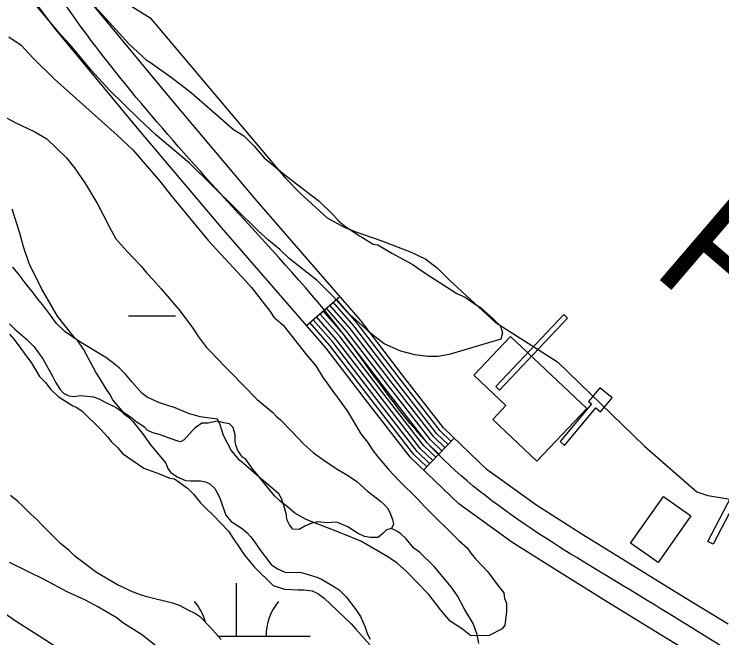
# Model space of a CAD drawing. Extents: x 3161564 to 3199464, y 849354 to 874788.
# Drawn here: x 3176743.2 to 3177223.4, y 856002 to 856425 of the extents above; entities that cross this region are included whole.
import ezdxf

# ---------------------------------------------------------------- set-up
doc = ezdxf.new("R2010")
doc.units = 0
for name, color, linetype in [('V-BLDG-OTLN', 7, 'Continuous'), ('V-CHAN-DOCK', 7, 'Continuous'), ('V-LEVE-TOET', 7, 'Continuous'), ('V-RIVR-IDEN', 7, 'Continuous'), ('V-ROAD-CNTR', 7, 'Continuous'), ('V-SITE-VEGE', 7, 'Continuous'), ('V-TOPO-SHOR', 7, 'Continuous'), ('V-WETL-SWMP', 7, 'Continuous')]:
    doc.layers.add(name, color=color, linetype=linetype)

msp = doc.modelspace()

# ---------------------------------------------------------------- linework, layer by layer
at = {"layer": 'V-BLDG-OTLN'}
for points in [[(3177097.9, 856121.8), (3177067.94, 856150.2), (3177076.85, 856159.59), (3177055.1, 856180.22), (3177080, 856206.48), (3177131.71, 856157.46)], [(3177202.36, 856084.73), (3177180.07, 856053.16), (3177161.44, 856066.31), (3177183.72, 856097.88)]]:
    msp.add_lwpolyline(points, close=True, dxfattribs=at)
at = {"layer": 'V-CHAN-DOCK'}
for points in [[(3177070.09, 856172.39), (3177116.11, 856221.23), (3177118.6, 856218.88), (3177072.58, 856170.04), (3177070.09, 856172.39)], [(3177116.71, 856132.51), (3177137.9, 856158.07), (3177141.12, 856155.39), (3177148.85, 856164.72), (3177140.52, 856171.62), (3177132.85, 856162.38), (3177134.85, 856160.72), (3177113.6, 856135.09), (3177116.71, 856132.51)], [(3177213.94, 856067.43), (3177235.48, 856108.94), (3177239.11, 856107.05), (3177217.57, 856065.54), (3177213.94, 856067.43)]]:
    msp.add_lwpolyline(points, dxfattribs=at)
at = {"layer": 'V-LEVE-TOET'}
msp.add_lwpolyline([(3177304.79, 855560.81), (3177300.88, 855567.21), (3177297.85, 855571.33), (3177294.11, 855575.43), (3177273.7, 855594.24), (3177264.04, 855606.44), (3177258.27, 855614.1), (3177215.04, 855666.25), (3177175.33, 855706.74), (3177129.48, 855747.89), (3177034.43, 855820.88), (3176906.86, 855909.74), (3176744.5, 856013.01), (3176646.21, 856080.98), (3176636.59, 856089.18), (3176622.93, 856101.91), (3176611.56, 856113.23), (3176549.53, 856179.94), (3176488.49, 856246.64)], dxfattribs=at)
at = {"layer": 'V-ROAD-CNTR'}
for p, q in [((3176941.59, 856213.85), (3176964.21, 856233.55)), ((3177021.02, 856115.79), (3177041.81, 856137.41))]:
    msp.add_line(p, q, dxfattribs=at)
for points in [[(3177245.92, 855964.33), (3177211.91, 855985.7), (3177178.56, 856006.13), (3177145.1, 856026.62), (3177113.13, 856046.48), (3177080.94, 856066.81), (3177044.82, 856092.9), (3177012.21, 856124.26), (3176982.95, 856161.93), (3176955.01, 856198.44), (3176919.57, 856239.12), (3176883.85, 856280.33), (3176826.97, 856347.76), (3176770.46, 856415.84), (3176725.41, 856476.1)], [(3177227.73, 856011.19), (3177194.23, 856031.71), (3177160.85, 856052.16), (3177129.05, 856071.91), (3177097.75, 856091.67), (3177064.09, 856115.99), (3177034.57, 856144.38), (3177006.71, 856180.24), (3176978.25, 856217.43), (3176942.22, 856258.8), (3176906.65, 856299.83), (3176849.98, 856367.01), (3176794.03, 856434.41)], [(3177035.58, 856130.92), (3177027.86, 856138.34), (3176999.58, 856174.75), (3176971.28, 856211.73), (3176957.42, 856227.64)], [(3177037.65, 856133.09), (3177030.1, 856140.36), (3177001.96, 856176.58), (3176973.6, 856213.63), (3176959.69, 856229.61)], [(3177039.73, 856135.25), (3177032.33, 856142.37), (3177004.33, 856178.41), (3176975.93, 856215.53), (3176961.95, 856231.58)], [(3177031.42, 856126.6), (3177023.39, 856134.32), (3176994.83, 856171.08), (3176966.63, 856207.93), (3176952.9, 856223.7)], [(3177033.5, 856128.76), (3177025.62, 856136.33), (3176997.21, 856172.92), (3176968.96, 856209.83), (3176955.16, 856225.67)], [(3177025.18, 856120.11), (3177016.68, 856128.28), (3176987.7, 856165.59), (3176959.66, 856202.24), (3176946.11, 856217.79)], [(3177027.26, 856122.27), (3177018.92, 856130.3), (3176990.08, 856167.42), (3176961.98, 856204.14), (3176948.38, 856219.76)], [(3177029.34, 856124.44), (3177021.15, 856132.31), (3176992.46, 856169.25), (3176964.31, 856206.04), (3176950.64, 856221.73)], [(3177023.1, 856117.95), (3177014.44, 856126.27), (3176985.33, 856163.76), (3176957.33, 856200.34), (3176943.85, 856215.82)]]:
    msp.add_lwpolyline(points, dxfattribs=at)
msp.add_spline([(3176879.13, 855651.91), (3176902.29, 855659.09), (3176934.11, 855667), (3176983.45, 855657.71), (3177040.65, 855639.06), (3177110.48, 855613.55), (3177170.58, 855601.76), (3177236.78, 855586.88), (3177274.78, 855573.53), (3177317.45, 855579.76), (3177362.6, 855595.69), (3177411.95, 855643.14), (3177451.73, 855679.19), (3177476.66, 855705.79), (3177478.27, 855736.95), (3177464.17, 855782.28), (3177430.75, 855833.4), (3177372.99, 855887.77), (3177287.84, 855954.83), (3177219.82, 855998.44), (3177152.98, 856039.39), (3177089.34, 856079.24), (3177023.39, 856134.32), (3176966.63, 856207.93), (3176895.25, 856290.08), (3176782.25, 856425.12), (3176693.16, 856545.3), (3176615.17, 856622.65), (3176543.92, 856726.5), (3176474.39, 856784.21), (3176414.35, 856823.58), (3176395.9, 856827.98), (3176350.82, 856806.18), (3176279.15, 856754.7), (3176211.55, 856707.42), (3176172.25, 856696.11), (3176141.13, 856702.01), (3176111.75, 856719.58), (3176032.57, 856777.37), (3175933.58, 856857.43), (3175839.01, 856930.26), (3175807.14, 856951.51), (3175770.09, 856958.67), (3175787.12, 856991.4), (3175795.09, 857040.68), (3175799.48, 857113.73), (3175810.82, 857206.92), (3175813.71, 857287.37), (3175807.75, 857386.83), (3175805.68, 857497.94), (3175801.94, 857543.61), (3175783.46, 857620.53), (3175760.24, 857716.11), (3175755.33, 857765.52), (3175754.53, 857815.64), (3175751.69, 857884.28), (3175756.31, 858015.46), (3175754.85, 858158.56), (3175753.05, 858270.8), (3175748.6, 858321.65), (3175736.5, 858372), (3175677.16, 858555.53), (3175602.24, 858747.09), (3175558.22, 858866.86), (3175502.52, 858986.22), (3175436.28, 859092.62), (3175371.24, 859185.12), (3175300.68, 859261.58), (3175219.1, 859367.23), (3175166.22, 859443.65), (3175175.33, 859507.13), (3175222, 859537.88), (3175285.34, 859568.35), (3175321.17, 859607.46), (3175310.3, 859667.21), (3175262.41, 859798.62), (3175224.64, 859877.87), (3175174.73, 859982.04), (3175144.84, 860115.36), (3175122.61, 860284.79), (3175088.43, 860568.57), (3175086.28, 860704.54), (3175072.2, 860854.52), (3175052.53, 860999.93), (3175047.5, 861166.8), (3175053.18, 861343.73), (3175066.7, 861550.38), (3175065.46, 861662.49), (3175040.18, 861767.75), (3175017.84, 861884.16), (3175008.36, 862033.9), (3174979.61, 862160.28), (3174952.14, 862274.65), (3174921.63, 862422.82), (3174896.96, 862525.55), (3174861.75, 862663.22), (3174841.1, 862738.01)], degree=3, dxfattribs=at)
at = {"layer": 'V-SITE-VEGE'}
for p, q in [((3176774.8, 856411.04), (3176748.82, 856442.21)), ((3176797.87, 856430.06), (3176805.47, 856421.96)), ((3176805.47, 856421.96), (3176821.3, 856404.52)), ((3176781.14, 856404.19), (3176774.8, 856411.04)), ((3176739.67, 856409.5), (3176747.88, 856403.92)), ((3176747.88, 856403.92), (3176756.1, 856395.2)), ((3176795.71, 856386.74), (3176781.14, 856404.19)), ((3176821.3, 856404.52), (3176832.68, 856393.94)), ((3176756.1, 856395.2), (3176770.66, 856380.88)), ((3176832.68, 856393.94), (3176835.83, 856392.08)), ((3176835.83, 856392.08), (3176842.14, 856387.74)), ((3176807.74, 856373.65), (3176795.71, 856386.74)), ((3176842.14, 856387.74), (3176849.72, 856382.15)), ((3176770.66, 856380.88), (3176813.01, 856342.94)), ((3176849.72, 856382.15), (3176863.61, 856371.6)), ((3176827.99, 856353.74), (3176807.74, 856373.65)), ((3176863.61, 856371.6), (3176879.41, 856357.92)), ((3176879.41, 856357.92), (3176892.05, 856346.73)), ((3176839.37, 856343.16), (3176827.99, 856353.74)), ((3176813.01, 856342.94), (3176823.76, 856332.99)), ((3176862.12, 856323.89), (3176839.37, 856343.16)), ((3176892.05, 856346.73), (3176898.99, 856342.39)), ((3176898.99, 856342.39), (3176905.95, 856335.54)), ((3176823.76, 856332.99), (3176842.13, 856311.8)), ((3176905.95, 856335.54), (3176912.92, 856327.44)), ((3176908.93, 856277.83), (3176862.12, 856323.89)), ((3176912.92, 856327.44), (3176928.09, 856315.01)), ((3176928.09, 856315.01), (3176950.19, 856298.25)), ((3176842.13, 856311.8), (3176850.38, 856301.2)), ((3176850.38, 856301.2), (3176875.1, 856271.28)), ((3176950.19, 856298.25), (3176959.68, 856288.91)), ((3176747.03, 856276.51), (3176741.87, 856292.79)), ((3176959.68, 856288.91), (3176963.48, 856284.55)), ((3176963.48, 856284.55), (3176967.27, 856281.44)), ((3176967.27, 856281.44), (3176973.58, 856277.1)), ((3176749.61, 856267.12), (3176747.03, 856276.51)), ((3176915.89, 856271.61), (3176908.93, 856277.83)), ((3176973.58, 856277.1), (3176986.82, 856269.05)), ((3176875.1, 856271.28), (3176900.42, 856243.87)), ((3176923.47, 856265.39), (3176915.89, 856271.61)), ((3176753.47, 856255.86), (3176749.61, 856267.12)), ((3176986.82, 856269.05), (3176989.97, 856268.45)), ((3176989.97, 856268.45), (3176999.43, 856262.87)), ((3176929.79, 856259.17), (3176923.47, 856265.39)), ((3176999.43, 856262.87), (3177013.29, 856255.46)), ((3176948.74, 856244.26), (3176929.79, 856259.17)), ((3176761.77, 856238.98), (3176753.47, 856255.86)), ((3177013.29, 856255.46), (3177022.13, 856249.25)), ((3177022.13, 856249.25), (3177040.42, 856237.47)), ((3176900.42, 856243.87), (3176904.22, 856239.51)), ((3176960.13, 856233.06), (3176948.74, 856244.26)), ((3176772.59, 856220.24), (3176761.77, 856238.98)), ((3176904.22, 856239.51), (3176916.91, 856223.29)), ((3177040.42, 856237.47), (3177043.58, 856235.62)), ((3176969, 856223.09), (3176960.13, 856233.06)), ((3177043.58, 856235.62), (3177049.25, 856233.16)), ((3177049.25, 856233.16), (3177056.82, 856227.57)), ((3177056.82, 856227.57), (3177059.34, 856226.33)), ((3176916.91, 856223.29), (3176919.45, 856219.55)), ((3176981.64, 856211.89), (3176969, 856223.09)), ((3177059.34, 856226.33), (3177068.2, 856218.25)), ((3176784, 856205.9), (3176772.59, 856220.24)), ((3176919.45, 856219.55), (3176925.77, 856213.95)), ((3177068.2, 856218.25), (3177073.25, 856213.27)), ((3176925.77, 856213.95), (3176941.62, 856194)), ((3177073.25, 856213.27), (3177074.55, 856208.88)), ((3176740.05, 856208.05), (3176743.22, 856204.31)), ((3176984.17, 856209.4), (3176981.64, 856211.89)), ((3176994.28, 856201.33), (3176984.17, 856209.4)), ((3177074.55, 856208.88), (3177073.33, 856204.48)), ((3176743.22, 856204.31), (3176755.28, 856188.09)), ((3176786.53, 856203.41), (3176784, 856205.9)), ((3176790.34, 856197.79), (3176786.53, 856203.41)), ((3177073.33, 856204.48), (3177038.27, 856194.16)), ((3177005.61, 856196.4), (3176994.28, 856201.33)), ((3176798.63, 856182.17), (3176790.34, 856197.79)), ((3176941.62, 856194), (3176947.96, 856186.52)), ((3177015.04, 856193.97), (3177005.61, 856196.4)), ((3177023.84, 856192.78), (3177015.04, 856193.97)), ((3177038.27, 856194.16), (3177030.75, 856192.84)), ((3177030.75, 856192.84), (3177023.84, 856192.78)), ((3176755.28, 856188.09), (3176760.37, 856179.35)), ((3176947.96, 856186.52), (3176952.41, 856179.02)), ((3176760.37, 856179.35), (3176764.8, 856174.99)), ((3176801.17, 856178.42), (3176798.63, 856182.17)), ((3176764.8, 856174.99), (3176767.97, 856170.62)), ((3176806.26, 856169.68), (3176801.17, 856178.42)), ((3176952.41, 856179.02), (3176960.66, 856167.8)), ((3176767.97, 856170.62), (3176773.03, 856165.65)), ((3176808.16, 856167.18), (3176806.26, 856169.68)), ((3176773.03, 856165.65), (3176779.97, 856161.31)), ((3176810.08, 856163.43), (3176808.16, 856167.18)), ((3176960.66, 856167.8), (3176963.2, 856164.05)), ((3176779.97, 856161.31), (3176783.12, 856159.45)), ((3176817.68, 856154.71), (3176810.08, 856163.43)), ((3176963.2, 856164.05), (3176969.55, 856155.31)), ((3176783.12, 856159.45), (3176785.64, 856158.21)), ((3176785.64, 856158.21), (3176789.43, 856155.73)), ((3176789.43, 856155.73), (3176802.08, 856143.29)), ((3176969.55, 856155.31), (3176978.45, 856140.32)), ((3176822.1, 856151.61), (3176817.68, 856154.71)), ((3176825.89, 856148.5), (3176822.1, 856151.61)), ((3176831.57, 856144.78), (3176825.89, 856148.5)), ((3176870.45, 856147.61), (3176866.08, 856144.43)), ((3176874.84, 856147.64), (3176870.45, 856147.61)), ((3176881.11, 856148.95), (3176874.84, 856147.64)), ((3176885.51, 856147.73), (3176881.11, 856148.95)), ((3176889.28, 856147.13), (3176885.51, 856147.73)), ((3176891.81, 856144.64), (3176889.28, 856147.13)), ((3176802.08, 856143.29), (3176806.51, 856138.3)), ((3176833.46, 856142.91), (3176831.57, 856144.78)), ((3176837.24, 856141.06), (3176833.46, 856142.91)), ((3176841.65, 856139.84), (3176837.24, 856141.06)), ((3176864.22, 856142.54), (3176858.62, 856136.22)), ((3176866.08, 856144.43), (3176864.22, 856142.54)), ((3176893.11, 856139.63), (3176891.81, 856144.64)), ((3176806.51, 856138.3), (3176809.05, 856135.19)), ((3176853.61, 856135.55), (3176841.65, 856139.84)), ((3176858.62, 856136.22), (3176856.12, 856134.94)), ((3176893.14, 856135.24), (3176893.11, 856139.63)), ((3176978.45, 856140.32), (3176982.89, 856134.71)), ((3176809.05, 856135.19), (3176813.48, 856130.83)), ((3176856.12, 856134.94), (3176853.61, 856135.55)), ((3176893.8, 856132.11), (3176893.14, 856135.24)), ((3176895.08, 856128.98), (3176893.8, 856132.11)), ((3176982.89, 856134.71), (3176986.07, 856129.72)), ((3176813.48, 856130.83), (3176816.65, 856127.09)), ((3176816.65, 856127.09), (3176831.16, 856117.16)), ((3176898.25, 856124.61), (3176895.08, 856128.98)), ((3176986.07, 856129.72), (3176989.88, 856124.73)), ((3176900.14, 856123.37), (3176898.25, 856124.61)), ((3176905.22, 856116.51), (3176900.14, 856123.37)), ((3176989.88, 856124.73), (3176997.48, 856116)), ((3176831.16, 856117.16), (3176841.23, 856113.48)), ((3176841.23, 856113.48), (3176848.79, 856110.4)), ((3176914.1, 856105.28), (3176905.22, 856116.51)), ((3176997.48, 856116), (3177004.44, 856108.53)), ((3176848.79, 856110.4), (3176851.93, 856109.8)), ((3176851.93, 856109.8), (3176860.77, 856103.6)), ((3177004.44, 856108.53), (3177017.1, 856096.08)), ((3176860.77, 856103.6), (3176863.3, 856101.11)), ((3176919.8, 856098.43), (3176914.1, 856105.28)), ((3176863.3, 856101.11), (3176865.2, 856099.24)), ((3176865.2, 856099.24), (3176869.64, 856093.63)), ((3176923.6, 856094.69), (3176919.8, 856098.43)), ((3176869.64, 856093.63), (3176872.8, 856090.52)), ((3176928.65, 856090.97), (3176923.6, 856094.69)), ((3177017.1, 856096.08), (3177021.53, 856091.1)), ((3176872.8, 856090.52), (3176878.49, 856084.91)), ((3176933.71, 856086.62), (3176928.65, 856090.97)), ((3177021.53, 856091.1), (3177044.94, 856068.07)), ((3176878.49, 856084.91), (3176888.62, 856074.33)), ((3176941.27, 856082.29), (3176933.71, 856086.62)), ((3176965.2, 856073.07), (3176941.27, 856082.29)), ((3176888.62, 856074.33), (3176891.79, 856069.33)), ((3176891.79, 856069.33), (3176894.97, 856064.97)), ((3176978.42, 856067.53), (3176965.2, 856073.07)), ((3176894.97, 856064.97), (3176899.42, 856058.1)), ((3176996.7, 856057), (3176978.42, 856067.53)), ((3177044.94, 856068.07), (3177050.63, 856063.09)), ((3177050.63, 856063.09), (3177053.17, 856059.35)), ((3177053.17, 856059.35), (3177056.34, 856055.6)), ((3176899.42, 856058.1), (3176906.39, 856049.99)), ((3177003.01, 856052.66), (3176996.7, 856057)), ((3177056.34, 856055.6), (3177064.56, 856046.89)), ((3176764, 856041.31), (3176740.06, 856053.04)), ((3176906.39, 856049.99), (3176919.04, 856037.55)), ((3177009.34, 856047.07), (3177003.01, 856052.66)), ((3177024.52, 856031.5), (3177009.34, 856047.07)), ((3177064.56, 856046.89), (3177070.91, 856038.15)), ((3176779.13, 856033.27), (3176764, 856041.31)), ((3176919.04, 856037.55), (3176926.59, 856035.1)), ((3176926.59, 856035.1), (3176936.01, 856034.55)), ((3177070.91, 856038.15), (3177075.35, 856032.54)), ((3176791.09, 856027.72), (3176779.13, 856033.27)), ((3176936.01, 856034.55), (3176939.78, 856034.58)), ((3176939.78, 856034.58), (3176945.43, 856034)), ((3176945.43, 856034), (3176949.21, 856032.14)), ((3176949.21, 856032.14), (3176953.63, 856029.04)), ((3177032.77, 856020.9), (3177024.52, 856031.5)), ((3177075.35, 856032.54), (3177076.01, 856028.78)), ((3176800.55, 856022.78), (3176791.09, 856027.72)), ((3176953.63, 856029.04), (3176971.97, 856011.62)), ((3177076.01, 856028.78), (3177077.29, 856025.65)), ((3177077.29, 856025.65), (3177077.34, 856020)), ((3176813.16, 856015.35), (3176800.55, 856022.78)), ((3177039.11, 856013.42), (3177032.77, 856020.9)), ((3177077.34, 856020), (3177076.16, 856010.58)), ((3176816.95, 856012.24), (3176813.16, 856015.35)), ((3176829.57, 856004.19), (3176816.95, 856012.24)), ((3176971.97, 856011.62), (3176975.14, 856007.88)), ((3177047.31, 856007.84), (3177039.11, 856013.42)), ((3176975.14, 856007.88), (3176984.64, 855997.29)), ((3177052.99, 856003.49), (3177047.31, 856007.84)), ((3177074.29, 856008.06), (3177065.54, 856003.59)), ((3177076.16, 856010.58), (3177074.29, 856008.06)), ((3176841.57, 855994.87), (3176829.57, 856004.19)), ((3177065.54, 856003.59), (3177052.99, 856003.49))]:
    msp.add_line(p, q, dxfattribs=at)
at = {"layer": 'V-TOPO-SHOR'}
for points in [[(3176819.97, 856432.14), (3176835.45, 856422.57), (3176927.08, 856314.01), (3176937.73, 856303.11), (3176955.56, 856286.85), (3176967.02, 856280.52), (3176975.61, 856277.02), (3176991.92, 856271.45), (3177012.53, 856263.48), (3177022.56, 856258.71), (3177030.45, 856252.64), (3177038.51, 856244.58), (3177069.56, 856216.01), (3177111.87, 856189.1), (3177170.98, 856131.93), (3177206.48, 856100.97), (3177213.77, 856098.61), (3177233.35, 856095.34), (3177243.22, 856092.28), (3177251.67, 856087.64), (3177263.6, 856076.75), (3177353.42, 855998.15), (3177429.02, 855930.13), (3177436.71, 855915.07)], [(3176999.16, 856076.07), (3176995.78, 856075.2), (3176993.55, 856072.92), (3176990.18, 856070.08), (3176984.83, 856070.03), (3176980.87, 856070.85), (3176976.06, 856073.07), (3176969.54, 856077.24), (3176962.18, 856080.57), (3176955.13, 856079.94), (3176949.49, 856080.75), (3176945.26, 856079.86), (3176940.48, 856077.85), (3176936.55, 856075.56), (3176932.32, 856075.81), (3176930.04, 856078.61), (3176928.32, 856082.26), (3176928.01, 856085.37), (3176926.27, 856091.84), (3176924.54, 856096.62), (3176922.82, 856099.71), (3176907.77, 856112.28), (3176900.39, 856118.99), (3176896.13, 856122.61), (3176893.56, 856125.42), (3176890.43, 856129.34), (3176885.27, 856139.17), (3176882.96, 856146.48), (3176881.24, 856150.42), (3176869.38, 856152.01), (3176861.46, 856154.2), (3176852.41, 856158.08), (3176841.94, 856161.38), (3176836.85, 856163.59), (3176833.45, 856165.26), (3176830.05, 856167.77), (3176823.22, 856175.33), (3176818.66, 856180.93), (3176814.39, 856185.13), (3176809.85, 856188.75), (3176805.31, 856192.1), (3176790.01, 856201.29), (3176785.76, 856204.07), (3176777.81, 856209.65), (3176771.85, 856215.24), (3176767.28, 856221.69), (3176762.43, 856228.14), (3176759.3, 856231.78), (3176756.45, 856235.7), (3176751.32, 856241.87), (3176745.91, 856249.15), (3176742.2, 856253.35)], [(3176739.98, 856214.98), (3176743.68, 856211.34), (3176751.63, 856204.64), (3176756.75, 856199.32), (3176762.73, 856191.19), (3176769.32, 856179.4), (3176771.32, 856175.47), (3176774.47, 856170.42), (3176776.74, 856167.9), (3176780.42, 856166.24), (3176783.81, 856165.7), (3176788.04, 856166.3), (3176797.07, 856165.53), (3176800.74, 856164.15), (3176806.41, 856161.09), (3176812.35, 856158.32), (3176814.91, 856156.36), (3176817.47, 856154.13), (3176820.59, 856151.9), (3176823.72, 856148.82), (3176830.27, 856140.69), (3176833.12, 856136.77), (3176835.69, 856132.84), (3176846.22, 856120.52), (3176847.38, 856116.86), (3176849.38, 856114.34), (3176853.91, 856111.27), (3176859.57, 856108.78), (3176862.96, 856108.53), (3176869.73, 856108.58), (3176873.12, 856107.76), (3176875.95, 856106.38), (3176879.36, 856103.3), (3176882.51, 856097.4), (3176886.84, 856085.31), (3176890.54, 856080.83), (3176897.91, 856076.1), (3176901.32, 856073.3), (3176903.6, 856070.78), (3176906.45, 856066.86), (3176909.59, 856062.09), (3176917.57, 856051.72), (3176921.82, 856048.93), (3176927.49, 856046.44), (3176937.07, 856046.52), (3176940.46, 856045.7)], [(3177058.45, 855998.15), (3177057.28, 856004.34), (3177054.68, 856011.66), (3177048.68, 856021.48), (3177044.09, 856030.47), (3177039.81, 856036.64), (3177028.14, 856050.36), (3177018.19, 856060.15), (3177014.5, 856062.94), (3177009.09, 856069.1), (3177005.68, 856072.46), (3177002.84, 856074.41), (3176999.16, 856076.07)], [(3176940.46, 856045.7), (3176948.66, 856043.23), (3176951.78, 856041.84), (3176960.56, 856036.56), (3176963.96, 856034.33), (3176968.51, 856029.85), (3176975.07, 856021.16), (3176978.21, 856016.4), (3176981.37, 856009.37), (3176982.82, 856004.87), (3176984.82, 856001.22)]]:
    msp.add_lwpolyline(points, dxfattribs=at)
at = {"layer": 'V-WETL-SWMP'}
for p, q in [((3176820.7, 856220.42), (3176852.7, 856220.42)), ((3176894.11, 856003.18), (3176894.11, 856039.18)), ((3176881.62, 856003.18), (3176944.11, 856003.18))]:
    msp.add_line(p, q, dxfattribs=at)
for points in [[(3176735.45, 856355.96), (3176743.95, 856351.51), (3176757.25, 856345.13), (3176765.47, 856340.41), (3176778.83, 856327.54), (3176784.24, 856320.82), (3176791.67, 856309.88), (3176799.96, 856295.84), (3176807.69, 856280.96), (3176812.27, 856272.54), (3176819.67, 856264.14), (3176829.63, 856253.78)], [(3176829.63, 856253.78), (3176833.33, 856249.3), (3176837.32, 856245.1), (3176843.01, 856238.66), (3176854.97, 856224.66), (3176864.09, 856212.6), (3176868.37, 856206.15), (3176873.79, 856198.86), (3176876.92, 856195.79), (3176880.62, 856191.59), (3176886.87, 856185.43), (3176902.23, 856169.76), (3176904.79, 856166.96), (3176908.2, 856163.61), (3176918.71, 856154.95), (3176921.27, 856152.15), (3176923.82, 856149.92), (3176931.22, 856142.36), (3176939.47, 856133.68), (3176946.29, 856127.54), (3176954.8, 856121.4), (3176962.74, 856116.11), (3176970.1, 856111.94), (3176975.77, 856108.03), (3176982.88, 856101.6), (3176991.68, 856094.63), (3176994.23, 856092.39), (3176996.51, 856089.87), (3176998.22, 856087.06), (3176999.96, 856082.28), (3177000.54, 856079.19), (3176999.16, 856076.07), (3176995.78, 856075.2), (3176993.55, 856072.92), (3176990.18, 856070.08), (3176984.83, 856070.03), (3176980.87, 856070.85), (3176976.06, 856073.06), (3176969.54, 856077.24), (3176962.18, 856080.57), (3176955.13, 856079.94), (3176949.49, 856080.75), (3176945.26, 856079.86), (3176940.48, 856077.85), (3176936.55, 856075.56), (3176932.32, 856075.81), (3176930.04, 856078.61), (3176928.32, 856082.27), (3176928.01, 856085.37), (3176926.27, 856091.84), (3176924.54, 856096.62), (3176922.82, 856099.71), (3176907.77, 856112.28), (3176900.39, 856118.98), (3176896.13, 856122.62), (3176893.56, 856125.42), (3176890.43, 856129.34), (3176885.27, 856139.17), (3176882.96, 856146.48), (3176881.23, 856150.42), (3176869.38, 856152.01), (3176861.46, 856154.2), (3176852.41, 856158.08), (3176841.94, 856161.38), (3176836.85, 856163.59), (3176833.45, 856165.26), (3176830.05, 856167.77), (3176823.22, 856175.33), (3176818.66, 856180.93), (3176814.39, 856185.13), (3176809.85, 856188.76), (3176805.31, 856192.1), (3176790.01, 856201.29), (3176785.76, 856204.07), (3176777.81, 856209.65), (3176771.85, 856215.24), (3176767.28, 856221.69), (3176762.43, 856228.14), (3176759.3, 856231.78), (3176756.45, 856235.7), (3176751.32, 856241.87), (3176745.91, 856249.15), (3176742.21, 856253.35)], [(3176739.98, 856214.98), (3176743.68, 856211.34), (3176751.63, 856204.64), (3176756.75, 856199.32), (3176762.73, 856191.19), (3176769.32, 856179.4), (3176771.32, 856175.47), (3176774.47, 856170.42), (3176776.74, 856167.9), (3176780.42, 856166.24), (3176783.81, 856165.7), (3176788.04, 856166.3), (3176797.07, 856165.53), (3176800.75, 856164.15), (3176806.41, 856161.09)], [(3176806.41, 856161.09), (3176812.36, 856158.32), (3176814.91, 856156.36), (3176817.47, 856154.13), (3176820.59, 856151.9), (3176823.71, 856148.82), (3176830.27, 856140.69), (3176833.12, 856136.77), (3176835.69, 856132.84), (3176846.22, 856120.52), (3176847.38, 856116.86), (3176849.38, 856114.34), (3176853.91, 856111.27), (3176859.57, 856108.78), (3176862.96, 856108.53), (3176869.73, 856108.58), (3176873.12, 856107.76), (3176875.95, 856106.38), (3176879.36, 856103.3), (3176882.51, 856097.4), (3176886.84, 856085.31), (3176890.54, 856080.83), (3176897.91, 856076.1), (3176901.32, 856073.3), (3176903.6, 856070.78), (3176906.45, 856066.86), (3176909.59, 856062.09), (3176917.57, 856051.72), (3176921.82, 856048.93), (3176927.48, 856046.44), (3176937.07, 856046.52), (3176940.46, 856045.7), (3176948.66, 856043.23), (3176951.78, 856041.84), (3176960.56, 856036.56), (3176963.96, 856034.33), (3176968.51, 856029.85), (3176975.07, 856021.16), (3176978.21, 856016.39), (3176981.37, 856009.37), (3176982.82, 856004.87), (3176984.82, 856001.22)], [(3176883.58, 856000.96), (3176876.17, 856009.36), (3176869.63, 856016.08), (3176865.66, 856018.87), (3176861.7, 856020.53), (3176855.47, 856023.86), (3176850.66, 856025.51), (3176833.14, 856029.88), (3176828.9, 856031.26), (3176822.39, 856033.74), (3176817.86, 856035.96), (3176813.33, 856037.9), (3176799.16, 856046.25), (3176784.41, 856057.41), (3176780.43, 856061.32), (3176774.75, 856066.07), (3176761.96, 856078.66), (3176758.54, 856082.3), (3176754.28, 856086.21), (3176748.88, 856091.53), (3176745.47, 856094.6), (3176740.64, 856098.51)]]:
    msp.add_lwpolyline(points, dxfattribs=at)
for centre, start, end in [((3176838.87, 856003.65), 14.8489, 40.7718), ((3176949.36, 856003.65), 139.2282, 180.7718)]:
    msp.add_arc(centre, 35.25, start, end, dxfattribs=at)

# ---------------------------------------------------------------- texts
at = {"layer": 'V-RIVR-IDEN'}
msp.add_text('February', height=83, rotation=319.3963, dxfattribs=at).set_placement((3177174.37, 856250.58))

doc.saveas('drawing.dxf')
